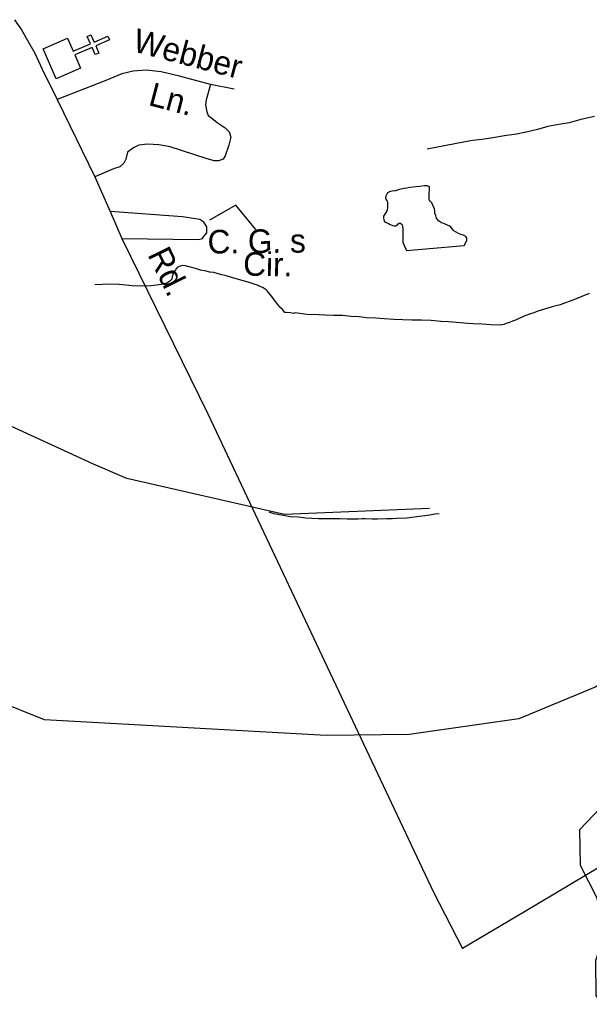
# Model space of a CAD drawing. Extents: x 2260773 to 2342389, y 552869 to 618546.
# Drawn here: x 2304413 to 2306702, y 566097 to 570089 of the extents above; entities that cross this region are included whole.
import ezdxf

# ---------------------------------------------------------------- set-up
doc = ezdxf.new("R2010")
doc.units = 0
for name, color, linetype in [('Exist Cultural Church CELL', 7, 'Continuous'), ('Exist Hydrographic Misc Water Feature', 7, 'Continuous'), ('Exist Road Non-System Type 51', 7, 'Continuous'), ('Exist Road Non-System Type 51 Label', 7, 'Continuous'), ('Exist Road Secondary Type 51 Attributed', 7, 'Continuous'), ('Exist Road Secondary Type 51 Label', 7, 'Continuous')]:
    doc.layers.add(name, color=color, linetype=linetype)

msp = doc.modelspace()

# ---------------------------------------------------------------- linework, layer by layer
at = {"layer": 'Exist Cultural Church CELL'}
msp.add_lwpolyline([(2304603.9, 570014.8), (2304626.8, 569962.6), (2304696.6, 569993.1), (2304683.8, 570022.4), (2304698.4, 570028.8), (2304711.2, 569999.5), (2304766.3, 570023.6), (2304772.7, 570008.9), (2304717.6, 569984.8), (2304730.4, 569955.5), (2304715.8, 569949.1), (2304703, 569978.4), (2304633.2, 569947.9), (2304656.2, 569895.1), (2304558.6, 569852.5), (2304506.3, 569972.2)], close=True, dxfattribs=at)
at = {"layer": 'Exist Hydrographic Misc Water Feature'}
for points in [[(2308298.2, 568380.5), (2308090.2, 568286.9), (2307859.1, 568149.5), (2307272.1, 567735.3), (2306726.2, 567404.8), (2306419.1, 567277.6), (2305978.2, 567213.8), (2305645.2, 567210.2), (2304512.1, 567272.7), (2304311.1, 567353.2), (2304126.2, 567470.5), (2303756.1, 567816.5), (2303621.1, 567988.2), (2303020.1, 568889.4), (2302952, 569037.6), (2302435.1, 569833.7)], [(2306723.4, 569700.3), (2306669.4, 569688.1), (2306621.9, 569675.4), (2306580, 569668.7), (2306536.2, 569660.4), (2306494.1, 569648), (2306448.6, 569637.5), (2306410.7, 569628.9), (2306362.5, 569622.8), (2306314.7, 569614.2), (2306272.7, 569607.6), (2306232.9, 569603.4)], [(2306232.9, 569603.4), (2306197, 569597.1), (2306051.4, 569569.5)], [(2306199.7, 569181), (2306205.2, 569191.1), (2306210.9, 569203.2), (2306211.1, 569207.3), (2306210.9, 569211.3), (2306206.8, 569217.2), (2306196.8, 569223.2), (2306190.8, 569224.9), (2306176.9, 569229), (2306166.9, 569234.6), (2306158.4, 569240.7), (2306152.7, 569246.5), (2306148.6, 569252.4), (2306142.9, 569258.5), (2306138.4, 569260.4), (2306130.1, 569264.5), (2306126.3, 569266.3), (2306118.5, 569270.3), (2306108.6, 569272.2), (2306096.3, 569280.1), (2306092.6, 569285.9), (2306087.9, 569291.9), (2306086.3, 569301.9), (2306082, 569311.8), (2306082.2, 569317.9), (2306079.9, 569329.6), (2306075.6, 569339.6), (2306069.9, 569353.4), (2306063.1, 569359.7), (2306059.4, 569365.5), (2306059.6, 569371.6), (2306059.2, 569379.3), (2306059, 569383.4), (2306059, 569393.5), (2306060.6, 569403.4), (2306060.8, 569407.5), (2306060.8, 569417.6), (2306051, 569421.5), (2306038.9, 569421.3), (2306020.9, 569419.2), (2306006.7, 569416.8), (2305980.9, 569414.7), (2305969, 569412.4), (2305956.9, 569410.2), (2305939.2, 569406.4), (2305923, 569401.9), (2305909.1, 569399.9), (2305899.1, 569397.8), (2305891.3, 569393.7), (2305887.4, 569385.8), (2305885.3, 569379.6), (2305883.5, 569373.3), (2305885.7, 569365.7), (2305889.8, 569359.9), (2305891.7, 569353.9), (2305891.7, 569345.8), (2305891.9, 569341.7), (2305891.9, 569333.6), (2305889.6, 569323.8), (2305888.2, 569319.5), (2305884.3, 569313.6), (2305875.9, 569299.5), (2305874.7, 569291.6), (2305876.1, 569285.6), (2305878.5, 569279.6), (2305882.7, 569275.7), (2305886.5, 569273.5), (2305894.7, 569269.9), (2305902.5, 569265.9), (2305906.6, 569264.1), (2305912.6, 569261.9), (2305918.7, 569260.2), (2305924.7, 569260.1), (2305928.8, 569261.9), (2305934.9, 569268.3), (2305940.7, 569272.3), (2305946.8, 569268.5), (2305950.7, 569264.3), (2305952.8, 569250.2), (2305952.6, 569246.6), (2305953.2, 569242.4), (2305953.2, 569232.3), (2305953, 569228.3), (2305953.4, 569218.5), (2305953, 569206.3), (2305953.4, 569198.6), (2305953.2, 569194.6), (2305959.5, 569178.6), (2305967.5, 569160.8), (2306199.7, 569181)], [(2305640.9, 568901.4), (2305614.9, 568902.9), (2305566.7, 568904.4), (2305548.6, 568906.3), (2305518.7, 568910), (2305512.7, 568907.7), (2305500.8, 568909.9), (2305484.4, 568911.5), (2305478.5, 568911.6), (2305468.7, 568923.3), (2305458.4, 568933.3), (2305446.1, 568949.4), (2305436, 568963), (2305430.1, 568970.8), (2305419.8, 568984.9), (2305407.5, 568998.5), (2305403.6, 569002.8), (2305391.8, 569010.7), (2305371.7, 569020.1), (2305355.7, 569026.2), (2305331.5, 569033.9), (2305301.3, 569041.7), (2305269.3, 569051.4), (2305242.9, 569059), (2305219.3, 569064.6), (2305192.9, 569072.2), (2305177.1, 569074.2), (2305156.8, 569080.1), (2305139.3, 569081.9), (2305122.7, 569087.7), (2305094.8, 569095.5), (2305087, 569097.1), (2305078.8, 569099.1), (2305065.1, 569100.8), (2305058.8, 569098.9), (2305053, 569096.9), (2305045, 569092.8), (2305037.4, 569082.6), (2305029, 569068.5), (2305025.3, 569056.5), (2305023.3, 569046.6), (2305015.5, 569038.5), (2305003.6, 569030.1), (2304987.6, 569026.1), (2304963.6, 569022), (2304939.8, 569019.5), (2304897.8, 569017.3), (2304864, 569018.8), (2304811.7, 569024.2), (2304776, 569025.9), (2304713.9, 569023.1)], [(2306703.1, 568988.8), (2306643.4, 568964.2), (2306585.6, 568943.3), (2306554, 568935), (2306496, 568916.6), (2306480.2, 568910.4), (2306466.2, 568906.1), (2306444.1, 568898), (2306406.6, 568881.4), (2306394.3, 568877.5), (2306382.6, 568871.2), (2306368.8, 568867.2), (2306358.8, 568863), (2306346.5, 568860.8), (2306306.9, 568862.4), (2306272.7, 568864.3), (2306236.4, 568865.6), (2306214.6, 568867.3), (2306136.7, 568874.6), (2306106.4, 568876.3), (2306066.6, 568879.8), (2306028.6, 568881.5), (2305988.7, 568881.1), (2305952.8, 568882.4), (2305916.9, 568884.1), (2305878.5, 568885.9), (2305844.7, 568889.3), (2305806.6, 568891), (2305776.6, 568894.7), (2305744.7, 568896.3), (2305710.8, 568899.8), (2305674.5, 568899.5), (2305640.9, 568901.4)], [(2306060.2, 568122.8), (2305477.1, 568099.3), (2304843, 568244.3), (2304709.1, 568301.2), (2304341.1, 568470.1)], [(2306875.1, 565940.7), (2306731.2, 566164.6), (2306729.1, 566305.7), (2306761.1, 566405.4), (2306735.3, 566555.3), (2306667.2, 566687.1), (2306665.1, 566831.4), (2306830.2, 567005.4), (2307367.2, 567361.8), (2307814.2, 567668.6), (2308003.1, 567853.4), (2308184.2, 568054.4), (2308282.2, 568261.8), (2308298.2, 568380.5)], [(2306099.2, 568102.4), (2306083.2, 568100.4), (2306061.3, 568096.4), (2305989.1, 568087.4), (2305969.2, 568085.1), (2305927.1, 568082.9), (2305911.4, 568082.4), (2305887.6, 568082.4), (2305851.5, 568080.1), (2305829.3, 568079.8), (2305801.7, 568081.6), (2305789.1, 568081.4), (2305773.4, 568080.9), (2305759.4, 568081), (2305729.5, 568080.6), (2305699.3, 568082.3), (2305683.5, 568082.3), (2305659.1, 568081.9), (2305633.3, 568081.7), (2305613.2, 568081.5), (2305587.2, 568083), (2305563.2, 568085), (2305533.2, 568088.7), (2305499.6, 568090.1), (2305479.3, 568094), (2305457.4, 568097.7), (2305435.4, 568101.4), (2305415.1, 568109.3)]]:
    msp.add_lwpolyline(points, dxfattribs=at)
at = {"layer": 'Exist Road Non-System Type 51'}
msp.add_line((2305274.9, 569810.8), (2305179, 569829.7), dxfattribs=at)
for points in [[(2305179, 569829.7), (2305054.6, 569862.3), (2304980.5, 569879.5), (2304920.4, 569886.9), (2304868.4, 569882.4), (2304822.6, 569872), (2304758.8, 569845.2), (2304563.1, 569769)], [(2305179, 569829.7), (2305161.5, 569767.6), (2305159.1, 569747.4), (2305164, 569719.7), (2305170.2, 569703.8), (2305184.2, 569693.9), (2305206.6, 569676.2), (2305238.6, 569654.5), (2305254.6, 569639.2), (2305261.2, 569616.8), (2305253.5, 569584.7), (2305238, 569542.5), (2305230.1, 569528.5), (2305212.2, 569522.2), (2305194.2, 569522.1), (2305162, 569531.8), (2305017.7, 569578.2), (2304971.6, 569585.7), (2304925.6, 569589.1), (2304891.6, 569584.9), (2304869.8, 569574.6), (2304845.9, 569556.2), (2304838.3, 569528.3), (2304830.5, 569512.2), (2304814.7, 569498), (2304788.8, 569489.7), (2304713.8, 569457.7)], [(2304823, 569210.2), (2305131.6, 569205.5), (2305147.6, 569209.7), (2305151.5, 569215.7), (2305165.3, 569231.9), (2305165.1, 569255.9), (2305152.9, 569275.8), (2305136.7, 569285.5), (2305066.6, 569296.9), (2304775.2, 569317.8)]]:
    msp.add_lwpolyline(points, dxfattribs=at)
at = {"layer": 'Exist Road Non-System Type 51 Label'}
msp.add_lwpolyline([(2305361.7, 569246), (2305281.6, 569343.6), (2305175.4, 569282.9)], dxfattribs=at)
at = {"layer": 'Exist Road Secondary Type 51 Attributed'}
for points in [[(2304390.5, 570089.2), (2304418.6, 570048.9), (2304447.1, 570000), (2304473.2, 569955.6), (2304502.6, 569890.4), (2304563.1, 569769), (2304713.8, 569457.7), (2304775.2, 569317.8), (2304823, 569210.2), (2305169.1, 568504.4), (2305851.6, 567057.4), (2306076.9, 566579.8), (2306192.9, 566352.7)], [(2309145.1, 568582.9), (2309053.4, 568475.1), (2308823.6, 568245.8), (2308615.5, 568032.4), (2308451.7, 567865.1), (2308325.5, 567737.1), (2308178.7, 567592), (2308096.8, 567523.7), (2308025.2, 567469.1), (2307919.4, 567395.7), (2307794.9, 567315.5), (2307539, 567163.6), (2307362.8, 567057.4), (2307088.6, 566892.1), (2306757.6, 566689), (2306442, 566501.2), (2306192.9, 566352.7)]]:
    msp.add_lwpolyline(points, dxfattribs=at)

# ---------------------------------------------------------------- texts
at = {"layer": 'Exist Road Non-System Type 51 Label'}
for s, rotation, p in [('Webber', 345.316, (2304861.8, 569963.6)), ('Ln.', 345.316, (2304925.7, 569747)), ('C. G. s', 0.6533, (2305168, 569148.7)), ('Cir.', 358.9706, (2305310.2, 569060.3))]:
    msp.add_text(s, height=95, rotation=rotation, dxfattribs=at).set_placement(p)
at = {"layer": 'Exist Road Secondary Type 51 Label'}
msp.add_text('Rd.', height=95, rotation=296.1268, dxfattribs=at).set_placement((2304924.7, 569145))

doc.saveas('drawing.dxf')
